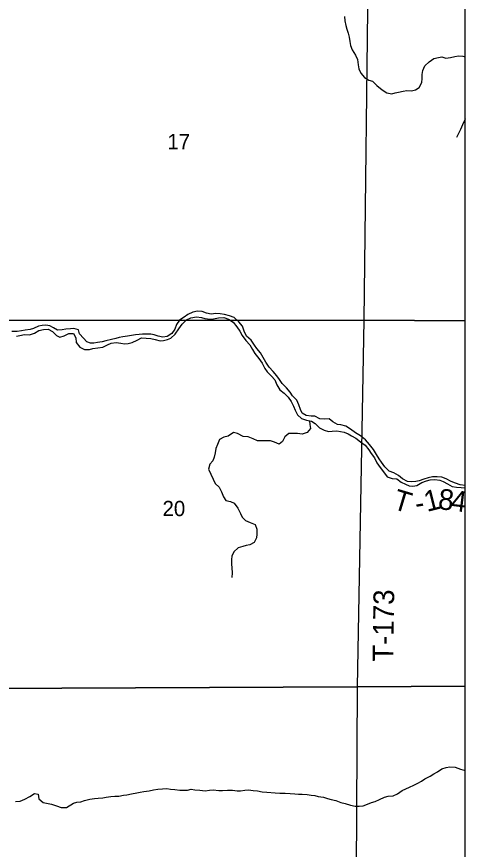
# Model space of a CAD drawing. Extents: x 1772825 to 1773716, y 1138558 to 1139032.
# Drawn here: x 1772831.543 to 1772832.158, y 1138558.907 to 1138560.049 of the extents above; entities that cross this region are included whole.
import ezdxf

# ---------------------------------------------------------------- set-up
doc = ezdxf.new("R2010")
doc.units = 0
for name, color, linetype in [('GM_X_Minor_River', 7, 'Continuous'), ('GM_X_Section', 7, 'Continuous'), ('GM_X_Section_Text', 7, 'Continuous'), ('GM_X_Township', 7, 'Continuous'), ('GM_X_Township_Road_Text', 7, 'Continuous')]:
    doc.layers.add(name, color=color, linetype=linetype)

msp = doc.modelspace()

# ---------------------------------------------------------------- linework, layer by layer
at = {"layer": 'GM_X_Minor_River'}
for points in [[(1772831.9927, 1138560.0495), (1772831.9929, 1138560.0435), (1772831.9944, 1138560.037), (1772831.9959, 1138560.0321), (1772831.9977, 1138560.0265), (1772831.9987, 1138560.021), (1772831.9998, 1138560.015), (1772832.0007, 1138560.0096), (1772832.0029, 1138560.0038), (1772832.0075, 1138559.9965), (1772832.0101, 1138559.9902), (1772832.0114, 1138559.983), (1772832.0121, 1138559.9777), (1772832.0148, 1138559.9716), (1772832.0197, 1138559.9655), (1772832.0257, 1138559.9621), (1772832.0309, 1138559.9607), (1772832.0369, 1138559.9546), (1772832.0441, 1138559.9487), (1772832.0503, 1138559.9447), (1772832.0572, 1138559.9434), (1772832.0619, 1138559.9445), (1772832.0667, 1138559.9454), (1772832.0729, 1138559.9471), (1772832.0777, 1138559.9478), (1772832.0845, 1138559.9474), (1772832.09, 1138559.9487), (1772832.095, 1138559.9519), (1772832.0984, 1138559.9586), (1772832.099, 1138559.9644), (1772832.099, 1138559.9696), (1772832.1, 1138559.9754), (1772832.1025, 1138559.9819), (1772832.1084, 1138559.9872), (1772832.1147, 1138559.9919), (1772832.1211, 1138559.9932), (1772832.1259, 1138559.9941), (1772832.1314, 1138559.992), (1772832.1378, 1138559.9929), (1772832.1439, 1138559.9944), (1772832.1487, 1138559.9952), (1772832.1547, 1138559.9948), (1772832.1579, 1138559.9939)], [(1772832.1579, 1138559.909), (1772832.1574, 1138559.9076), (1772832.1541, 1138559.901), (1772832.1517, 1138559.8946), (1772832.149, 1138559.8897), (1772832.1459, 1138559.8832)], [(1772831.9945, 1138559.4874), (1772831.9877, 1138559.4894), (1772831.9827, 1138559.4899), (1772831.9763, 1138559.4936), (1772831.9714, 1138559.4976), (1772831.9651, 1138559.4972), (1772831.9587, 1138559.4975), (1772831.9518, 1138559.5011), (1772831.9467, 1138559.5015), (1772831.9401, 1138559.5021), (1772831.9344, 1138559.5055), (1772831.932, 1138559.5103), (1772831.9297, 1138559.5166), (1772831.9271, 1138559.5232), (1772831.9212, 1138559.5291), (1772831.918, 1138559.5341), (1772831.9131, 1138559.54), (1772831.9069, 1138559.5459), (1772831.9033, 1138559.5516), (1772831.8997, 1138559.5565), (1772831.8946, 1138559.5624), (1772831.8891, 1138559.5683), (1772831.8846, 1138559.5752), (1772831.881, 1138559.5817), (1772831.8772, 1138559.5879), (1772831.8725, 1138559.594), (1772831.8691, 1138559.5988), (1772831.8648, 1138559.6053), (1772831.8582, 1138559.611), (1772831.8552, 1138559.618), (1772831.8525, 1138559.6249), (1772831.8478, 1138559.6308), (1772831.8412, 1138559.6365), (1772831.8348, 1138559.639), (1772831.8281, 1138559.6407), (1772831.8219, 1138559.6417), (1772831.8162, 1138559.6419), (1772831.8099, 1138559.641), (1772831.8036, 1138559.6425), (1772831.7974, 1138559.6446), (1772831.7909, 1138559.6451), (1772831.7847, 1138559.6439), (1772831.7778, 1138559.6409), (1772831.7727, 1138559.6372), (1772831.7662, 1138559.6328), (1772831.7624, 1138559.6271), (1772831.7599, 1138559.6207), (1772831.7559, 1138559.6146), (1772831.7496, 1138559.6105), (1772831.7437, 1138559.6094), (1772831.7373, 1138559.6109), (1772831.7316, 1138559.6129), (1772831.7269, 1138559.6136), (1772831.7221, 1138559.6138), (1772831.7158, 1138559.6139), (1772831.7111, 1138559.6133), (1772831.7063, 1138559.6126), (1772831.7005, 1138559.6118), (1772831.6953, 1138559.6109), (1772831.6887, 1138559.61), (1772831.6837, 1138559.6091), (1772831.679, 1138559.6078), (1772831.6731, 1138559.6063), (1772831.6653, 1138559.6044), (1772831.6606, 1138559.6033), (1772831.6541, 1138559.6022), (1772831.6492, 1138559.6016), (1772831.6444, 1138559.6013), (1772831.6395, 1138559.6034), (1772831.635, 1138559.6081), (1772831.6295, 1138559.6142), (1772831.6278, 1138559.6196), (1772831.6217, 1138559.6215), (1772831.617, 1138559.6211), (1772831.6105, 1138559.6206), (1772831.6056, 1138559.6197), (1772831.5993, 1138559.6191), (1772831.5937, 1138559.6226), (1772831.5885, 1138559.6252), (1772831.583, 1138559.626), (1772831.5781, 1138559.6257), (1772831.5732, 1138559.6247), (1772831.5663, 1138559.6217), (1772831.5616, 1138559.62), (1772831.5551, 1138559.6193), (1772831.5498, 1138559.6184), (1772831.5437, 1138559.6176), (1772831.5367, 1138559.6173)], [(1772831.5429, 1138559.6108), (1772831.5477, 1138559.6121), (1772831.5541, 1138559.6132), (1772831.5606, 1138559.613), (1772831.5676, 1138559.6151), (1772831.5737, 1138559.6188), (1772831.5798, 1138559.62), (1772831.5864, 1138559.6205), (1772831.5925, 1138559.6174), (1772831.5976, 1138559.6119), (1772831.6025, 1138559.6098), (1772831.6082, 1138559.6113), (1772831.6145, 1138559.6145), (1772831.6209, 1138559.6145), (1772831.6242, 1138559.6088), (1772831.6249, 1138559.6021), (1772831.6298, 1138559.596), (1772831.636, 1138559.5928), (1772831.6431, 1138559.5929), (1772831.6478, 1138559.5942), (1772831.6546, 1138559.5948), (1772831.6613, 1138559.5959), (1772831.6678, 1138559.5991), (1772831.6729, 1138559.6013), (1772831.6797, 1138559.6021), (1772831.6862, 1138559.6013), (1772831.6911, 1138559.6005), (1772831.6959, 1138559.6009), (1772831.7014, 1138559.6025), (1772831.7082, 1138559.6054), (1772831.7145, 1138559.6088), (1772831.7206, 1138559.6083), (1772831.727, 1138559.6077), (1772831.7331, 1138559.6062), (1772831.7397, 1138559.6047), (1772831.7445, 1138559.605), (1772831.7498, 1138559.6065), (1772831.7547, 1138559.6082), (1772831.7606, 1138559.6135), (1772831.7654, 1138559.6211), (1772831.7702, 1138559.6273), (1772831.7759, 1138559.6332), (1772831.782, 1138559.636), (1772831.7896, 1138559.6373), (1772831.7964, 1138559.6367), (1772831.8013, 1138559.6353), (1772831.8082, 1138559.6345), (1772831.8129, 1138559.6349), (1772831.8199, 1138559.6362), (1772831.827, 1138559.6364), (1772831.8334, 1138559.6342), (1772831.8397, 1138559.63), (1772831.8448, 1138559.6236), (1772831.8491, 1138559.6177), (1772831.8523, 1138559.6118), (1772831.8574, 1138559.6051), (1772831.8627, 1138559.599), (1772831.8663, 1138559.5925), (1772831.8695, 1138559.5872), (1772831.8749, 1138559.5805), (1772831.8795, 1138559.5741), (1772831.8834, 1138559.5668), (1772831.8864, 1138559.5621), (1772831.8925, 1138559.5562), (1772831.897, 1138559.5509), (1772831.8998, 1138559.5444), (1772831.904, 1138559.5372), (1772831.91, 1138559.5326), (1772831.9155, 1138559.5274), (1772831.9195, 1138559.5213), (1772831.9227, 1138559.5149), (1772831.9247, 1138559.5096), (1772831.9279, 1138559.5031), (1772831.9334, 1138559.4981), (1772831.9404, 1138559.496), (1772831.9475, 1138559.4943), (1772831.9524, 1138559.4912), (1772831.9584, 1138559.4853), (1772831.9645, 1138559.4819), (1772831.9707, 1138559.4803)], [(1772831.9447, 1138559.495), (1772831.9452, 1138559.4897), (1772831.9459, 1138559.4842), (1772831.9413, 1138559.4787), (1772831.9345, 1138559.4767), (1772831.9282, 1138559.4777), (1772831.9164, 1138559.4777), (1772831.9107, 1138559.4728), (1772831.9077, 1138559.4664), (1772831.9029, 1138559.4628), (1772831.8965, 1138559.4656), (1772831.8912, 1138559.4676), (1772831.8841, 1138559.4674), (1772831.8781, 1138559.4674), (1772831.8731, 1138559.4676), (1772831.8673, 1138559.4701), (1772831.8604, 1138559.4728), (1772831.8536, 1138559.4734), (1772831.846, 1138559.4774), (1772831.8402, 1138559.479), (1772831.8329, 1138559.4737), (1772831.827, 1138559.4724), (1772831.8211, 1138559.4692), (1772831.8184, 1138559.4622), (1772831.816, 1138559.4569), (1772831.8154, 1138559.451), (1772831.814, 1138559.4451), (1772831.8119, 1138559.4402), (1772831.8079, 1138559.4353), (1772831.806, 1138559.4286), (1772831.8095, 1138559.4218), (1772831.8124, 1138559.4151), (1772831.8154, 1138559.4091), (1772831.8207, 1138559.4037), (1772831.8241, 1138559.3973), (1772831.8267, 1138559.3908), (1772831.8297, 1138559.3858), (1772831.8361, 1138559.3841), (1772831.8411, 1138559.3818), (1772831.8465, 1138559.375), (1772831.8501, 1138559.3677), (1772831.8522, 1138559.363), (1772831.8567, 1138559.358), (1772831.8634, 1138559.3553), (1772831.87, 1138559.3528), (1772831.8722, 1138559.3464), (1772831.8724, 1138559.3395), (1772831.8718, 1138559.3346), (1772831.8686, 1138559.328), (1772831.8629, 1138559.325), (1772831.8579, 1138559.3239), (1772831.853, 1138559.3224), (1772831.8469, 1138559.3205), (1772831.8408, 1138559.3154), (1772831.8379, 1138559.3093), (1772831.8377, 1138559.3046), (1772831.8377, 1138559.2983), (1772831.838, 1138559.2932), (1772831.8384, 1138559.2864), (1772831.838, 1138559.2799)], [(1772832.1579, 1138559.4061), (1772832.1577, 1138559.4061), (1772832.1509, 1138559.4071), (1772832.1447, 1138559.4092), (1772832.1388, 1138559.4115), (1772832.1318, 1138559.4153), (1772832.1259, 1138559.4174), (1772832.1193, 1138559.418), (1772832.1132, 1138559.418), (1772832.1073, 1138559.4169), (1772832.1014, 1138559.4151), (1772832.095, 1138559.4128), (1772832.0902, 1138559.4119), (1772832.0837, 1138559.4111), (1772832.0788, 1138559.4119), (1772832.0722, 1138559.4154), (1772832.0663, 1138559.4201), (1772832.0601, 1138559.4234), (1772832.0538, 1138559.4257), (1772832.0476, 1138559.4316), (1772832.0434, 1138559.4381), (1772832.0399, 1138559.4428), (1772832.0363, 1138559.4489), (1772832.0323, 1138559.4556), (1772832.0268, 1138559.4622), (1772832.0212, 1138559.4687), (1772832.0144, 1138559.4743), (1772832.0077, 1138559.4786), (1772832.0009, 1138559.4836), (1772831.9945, 1138559.4874)], [(1772831.9707, 1138559.4803), (1772831.9757, 1138559.4807), (1772831.9819, 1138559.481), (1772831.9872, 1138559.4803), (1772831.9922, 1138559.4793), (1772831.9973, 1138559.4772), (1772832.0022, 1138559.4741), (1772832.0081, 1138559.4712), (1772832.0143, 1138559.4663), (1772832.0206, 1138559.4615), (1772832.0257, 1138559.455), (1772832.0291, 1138559.4501), (1772832.0336, 1138559.4442), (1772832.037, 1138559.4375), (1772832.0413, 1138559.4311), (1772832.0458, 1138559.4248), (1772832.0509, 1138559.4183), (1772832.0576, 1138559.4158), (1772832.0644, 1138559.4154), (1772832.0703, 1138559.4108), (1772832.076, 1138559.4079), (1772832.0809, 1138559.4058), (1772832.086, 1138559.4051), (1772832.0915, 1138559.406), (1772832.0984, 1138559.4103), (1772832.105, 1138559.4128), (1772832.1099, 1138559.4139), (1772832.1162, 1138559.4146), (1772832.123, 1138559.4136), (1772832.1278, 1138559.4119), (1772832.1338, 1138559.4085), (1772832.1401, 1138559.4048), (1772832.1462, 1138559.4037), (1772832.1524, 1138559.4034), (1772832.1572, 1138559.403), (1772832.1579, 1138559.4031)], [(1772831.8795, 1138558.9863), (1772831.8859, 1138558.9857), (1772831.8973, 1138558.9849), (1772831.9037, 1138558.9843), (1772831.9113, 1138558.9841), (1772831.9182, 1138558.9837), (1772831.9246, 1138558.9833), (1772831.9295, 1138558.9829), (1772831.9345, 1138558.9827), (1772831.9413, 1138558.9823), (1772831.9466, 1138558.9815), (1772831.9517, 1138558.9809), (1772831.9565, 1138558.9799), (1772831.9635, 1138558.9786), (1772831.9692, 1138558.9772), (1772831.9743, 1138558.9757), (1772831.9807, 1138558.9741), (1772831.9874, 1138558.9715), (1772831.9934, 1138558.9701), (1772832.0005, 1138558.968), (1772832.0071, 1138558.9664), (1772832.0126, 1138558.9664), (1772832.0181, 1138558.967), (1772832.024, 1138558.9694), (1772832.0297, 1138558.9715), (1772832.0345, 1138558.973), (1772832.0403, 1138558.9756), (1772832.0474, 1138558.9788), (1772832.0525, 1138558.9803), (1772832.0592, 1138558.9808), (1772832.0652, 1138558.9835), (1772832.0717, 1138558.988), (1772832.0767, 1138558.9902), (1772832.0814, 1138558.9923), (1772832.0877, 1138558.9951), (1772832.0932, 1138558.9981), (1772832.098, 1138559.0006), (1772832.1027, 1138559.0038), (1772832.1098, 1138559.0076), (1772832.1151, 1138559.011), (1772832.1198, 1138559.0136), (1772832.1261, 1138559.0177), (1772832.1318, 1138559.0196), (1772832.1369, 1138559.0205), (1772832.1442, 1138559.0198), (1772832.1515, 1138559.0174), (1772832.1579, 1138559.0155)], [(1772831.5416, 1138558.973), (1772831.5478, 1138558.9735), (1772831.5545, 1138558.976), (1772831.5613, 1138558.9795), (1772831.5678, 1138558.9839), (1772831.5725, 1138558.9829), (1772831.5738, 1138558.9763), (1772831.5797, 1138558.9715), (1772831.5862, 1138558.9701), (1772831.5909, 1138558.9694), (1772831.5977, 1138558.9669), (1772831.6044, 1138558.9646), (1772831.6114, 1138558.9647), (1772831.6209, 1138558.9704), (1772831.6258, 1138558.9719), (1772831.631, 1138558.9722), (1772831.6361, 1138558.9741), (1772831.6433, 1138558.976), (1772831.6498, 1138558.9771), (1772831.6551, 1138558.9774), (1772831.6612, 1138558.978), (1772831.6661, 1138558.9787), (1772831.6722, 1138558.9798), (1772831.6777, 1138558.9804), (1772831.6832, 1138558.9804), (1772831.6896, 1138558.9815), (1772831.6944, 1138558.9822), (1772831.7007, 1138558.9835), (1772831.7077, 1138558.9846), (1772831.7126, 1138558.9857), (1772831.7176, 1138558.9865), (1772831.7248, 1138558.9874), (1772831.7309, 1138558.9887), (1772831.7367, 1138558.9896), (1772831.743, 1138558.9903), (1772831.7489, 1138558.9905), (1772831.7542, 1138558.9899), (1772831.7599, 1138558.9893), (1772831.7667, 1138558.9883), (1772831.7717, 1138558.9883), (1772831.7772, 1138558.9885), (1772831.7823, 1138558.9896), (1772831.7876, 1138558.989), (1772831.7941, 1138558.9882), (1772831.8016, 1138558.9876), (1772831.8077, 1138558.9882), (1772831.8125, 1138558.9889), (1772831.8201, 1138558.9881), (1772831.8254, 1138558.9879), (1772831.832, 1138558.9883), (1772831.8392, 1138558.9884), (1772831.8453, 1138558.9876), (1772831.85, 1138558.9876), (1772831.8561, 1138558.9882), (1772831.8609, 1138558.9887), (1772831.8673, 1138558.9881), (1772831.8734, 1138558.9873), (1772831.8795, 1138558.9863)]]:
    msp.add_lwpolyline(points, dxfattribs=at)
at = {"layer": 'GM_X_Section'}
for p, q in [((1772832.1579, 1138559.6322), (1772832.1579, 1138560.1352)), ((1772832.1579, 1138559.1309), (1772832.1579, 1138559.6322)), ((1772832.1579, 1138558.6238), (1772832.1579, 1138559.1309))]:
    msp.add_line(p, q, dxfattribs=at)
for points in [[(1772831.513, 1138560.1329), (1772832.0248, 1138560.1363), (1772832.019, 1138559.6329), (1772831.5063, 1138559.6323)], [(1772831.5063, 1138559.6323), (1772832.019, 1138559.6329), (1772832.0097, 1138559.1299), (1772831.5034, 1138559.128)], [(1772831.5034, 1138559.128), (1772832.0097, 1138559.1299), (1772832.0069, 1138558.6229), (1772831.4999, 1138558.6212)]]:
    msp.add_lwpolyline(points, close=True, dxfattribs=at)
for points in [[(1772832.1579, 1138560.1352), (1772832.0248, 1138560.1363), (1772832.019, 1138559.6329), (1772832.1579, 1138559.6322)], [(1772832.1579, 1138559.6322), (1772832.019, 1138559.6329), (1772832.0097, 1138559.1299), (1772832.1579, 1138559.1309)], [(1772832.1579, 1138559.1309), (1772832.0097, 1138559.1299), (1772832.0069, 1138558.6229), (1772832.1579, 1138558.6238)]]:
    msp.add_lwpolyline(points, dxfattribs=at)
at = {"layer": 'GM_X_Township'}
msp.add_line((1772832.1579, 1138558.1188), (1772832.1579, 1138561.1331), dxfattribs=at)

# ---------------------------------------------------------------- texts
at = {"layer": 'GM_X_Section_Text'}
for s, p in [('17', (1772831.7498, 1138559.8673)), ('20', (1772831.7431, 1138559.3642))]:
    msp.add_text(s, height=0.02093, rotation=0, dxfattribs=at).set_placement(p)
at = {"layer": 'GM_X_Township_Road_Text'}
for s, height, rotation, p in [('8', 0.0284, 353.4785, (1772832.1198, 1138559.374)), ('T', 0.0284, 343.2248, (1772832.057, 1138559.3746)), ('1', 0.0284, 14.3375, (1772832.1055, 1138559.3698)), ('4', 0.0284, 352.9253, (1772832.1371, 1138559.372)), ('-', 0.0284, 8.7822, (1772832.0911, 1138559.3675)), ('T-173', 0.02841, 89.1738, (1772832.0593, 1138559.1642))]:
    msp.add_text(s, height=height, rotation=rotation, dxfattribs=at).set_placement(p)

doc.saveas('drawing.dxf')
